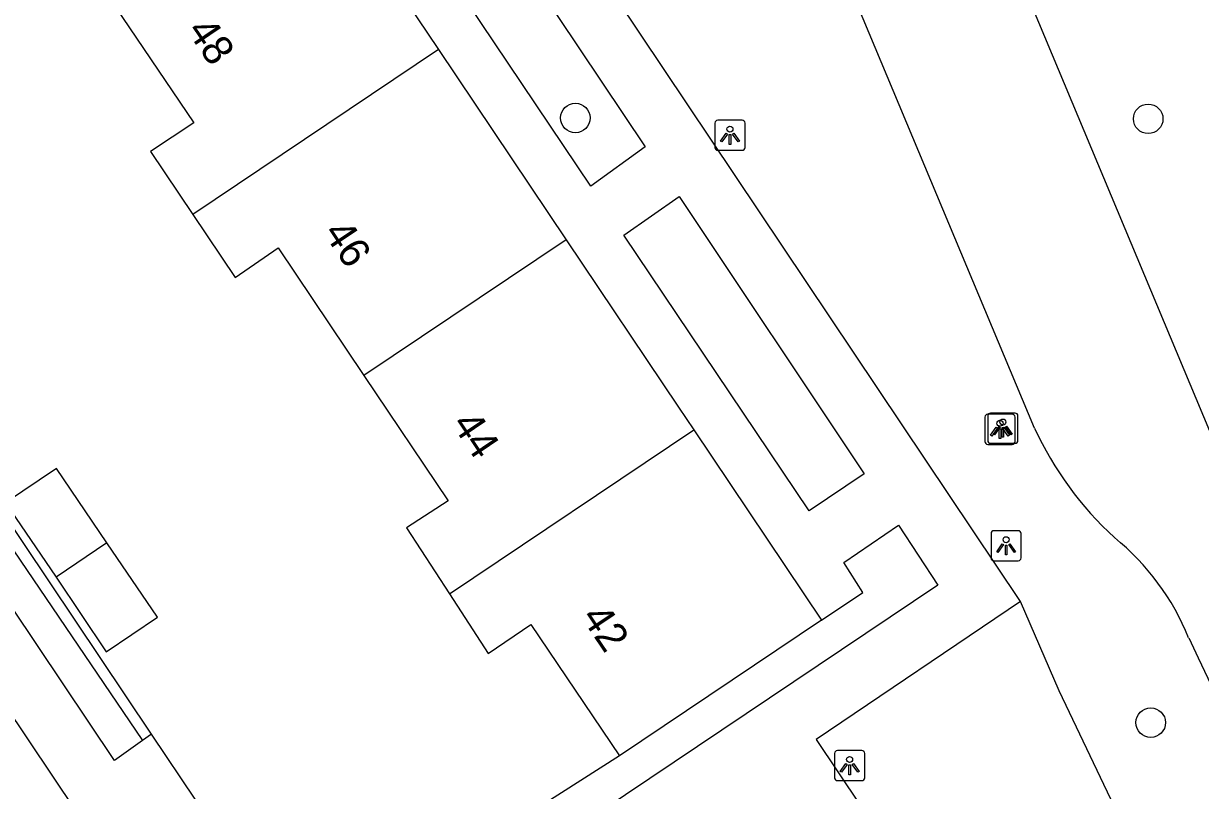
# Model space of a CAD drawing. Extents: x 158797 to 159887, y 384318 to 385255.
# Drawn here: x 159218.84 to 159257.78, y 384672.69 to 384698.07 of the extents above; entities that cross this region are included whole.
import ezdxf

# ---------------------------------------------------------------- set-up
doc = ezdxf.new("R2010")
doc.units = 0
for name, color, linetype in [('IMGEO_Boom', 7, 'Continuous'), ('IMGEO_Groenvoorziening', 7, 'Continuous'), ('IMGEO_Lichtpunt', 7, 'Continuous'), ('IMGEO_Pand', 7, 'Continuous'), ('IMGEO_Pand_nummerreeks', 7, 'Continuous'), ('IMGEO_Rijbaan_lokaal_gesloten', 7, 'Continuous'), ('IMGEO_Voetpad_open', 7, 'Continuous')]:
    doc.layers.add(name, color=color, linetype=linetype)

msp = doc.modelspace()

# ---------------------------------------------------------------- linework, layer by layer
at = {"layer": 'IMGEO_Boom'}
for centre in [(159237.1, 384694.943), (159256.055, 384694.914), (159256.139, 384674.936)]:
    msp.add_circle(centre, 0.489, dxfattribs=at)
at = {"layer": 'IMGEO_Groenvoorziening'}
for points in [[(159215.943, 384684.387), (159222.777, 384674.342)], [(159223.073, 384674.553), (159216.307, 384684.632)], [(159313.353, 384583.489), (159298.659, 384572.814), (159297.316, 384574.804), (159294.482, 384579.005), (159293.251, 384580.83), (159290.294, 384585.213), (159302.978, 384593.779), (159295.14, 384605.026), (159281.072, 384626.042), (159271.444, 384640.927), (159264.67, 384652.66), (159259.952, 384661.651), (159253.112, 384675.993), (159251.833, 384678.94)], [(159238.559, 384673.833), (159231.646, 384669.425)]]:
    msp.add_lwpolyline(points, dxfattribs=at)
at = {"layer": 'IMGEO_Lichtpunt'}
for p, q in [((159241.717, 384694.776), (159241.717, 384693.969)), ((159241.717, 384694.776), (159241.717, 384693.969)), ((159242.619, 384694.871), (159241.811, 384694.871)), ((159242.619, 384694.871), (159241.811, 384694.871)), ((159242.713, 384693.969), (159242.713, 384694.776)), ((159242.713, 384693.969), (159242.713, 384694.776)), ((159241.811, 384693.875), (159242.619, 384693.875)), ((159241.811, 384693.875), (159242.619, 384693.875)), ((159251.649, 384685.177), (159250.841, 384685.177)), ((159251.649, 384685.177), (159250.841, 384685.177)), ((159250.652, 384685.045), (159250.652, 384684.238)), ((159250.652, 384685.045), (159250.652, 384684.238)), ((159251.554, 384685.14), (159250.746, 384685.14)), ((159251.554, 384685.14), (159250.746, 384685.14)), ((159250.747, 384685.082), (159250.747, 384684.275)), ((159250.747, 384685.082), (159250.747, 384684.275)), ((159251.648, 384684.238), (159251.648, 384685.045)), ((159251.648, 384684.238), (159251.648, 384685.045)), ((159251.743, 384684.275), (159251.743, 384685.082)), ((159251.743, 384684.275), (159251.743, 384685.082)), ((159250.746, 384684.144), (159251.554, 384684.144)), ((159250.746, 384684.144), (159251.554, 384684.144)), ((159250.841, 384684.181), (159251.649, 384684.181)), ((159250.841, 384684.181), (159251.649, 384684.181)), ((159251.756, 384681.286), (159250.948, 384681.286)), ((159251.756, 384681.286), (159250.948, 384681.286)), ((159250.854, 384681.191), (159250.854, 384680.384)), ((159250.854, 384681.191), (159250.854, 384680.384)), ((159251.85, 384680.384), (159251.85, 384681.191)), ((159251.85, 384680.384), (159251.85, 384681.191)), ((159250.948, 384680.29), (159251.756, 384680.29)), ((159250.948, 384680.29), (159251.756, 384680.29)), ((159245.677, 384673.919), (159245.677, 384673.112)), ((159245.677, 384673.919), (159245.677, 384673.112)), ((159246.579, 384674.014), (159245.771, 384674.014)), ((159246.579, 384674.014), (159245.771, 384674.014)), ((159246.673, 384673.112), (159246.673, 384673.919)), ((159246.673, 384673.112), (159246.673, 384673.919)), ((159245.771, 384673.018), (159246.579, 384673.018)), ((159245.771, 384673.018), (159246.579, 384673.018))]:
    msp.add_line(p, q, dxfattribs=at)
for points in [[(159242.091, 384694.44), (159242.13, 384694.412), (159241.942, 384694.15), (159241.904, 384694.177), (159242.091, 384694.44)], [(159242.193, 384694.392), (159242.24, 384694.392), (159242.24, 384694.07), (159242.193, 384694.07), (159242.193, 384694.392)], [(159242.303, 384694.412), (159242.341, 384694.439), (159242.528, 384694.177), (159242.489, 384694.149), (159242.303, 384694.412)], [(159251.026, 384684.709), (159251.065, 384684.681), (159250.877, 384684.419), (159250.839, 384684.446), (159251.026, 384684.709)], [(159251.121, 384684.746), (159251.16, 384684.718), (159250.972, 384684.456), (159250.934, 384684.483), (159251.121, 384684.746)], [(159251.128, 384684.661), (159251.175, 384684.661), (159251.175, 384684.339), (159251.128, 384684.339), (159251.128, 384684.661)], [(159251.223, 384684.698), (159251.27, 384684.698), (159251.27, 384684.376), (159251.223, 384684.376), (159251.223, 384684.698)], [(159251.238, 384684.681), (159251.276, 384684.708), (159251.463, 384684.446), (159251.424, 384684.418), (159251.238, 384684.681)], [(159251.333, 384684.718), (159251.371, 384684.745), (159251.558, 384684.483), (159251.519, 384684.455), (159251.333, 384684.718)], [(159251.228, 384680.855), (159251.267, 384680.827), (159251.079, 384680.565), (159251.041, 384680.592), (159251.228, 384680.855)], [(159251.33, 384680.807), (159251.377, 384680.807), (159251.377, 384680.485), (159251.33, 384680.485), (159251.33, 384680.807)], [(159251.44, 384680.827), (159251.478, 384680.854), (159251.665, 384680.592), (159251.626, 384680.564), (159251.44, 384680.827)], [(159246.051, 384673.583), (159246.09, 384673.555), (159245.902, 384673.293), (159245.864, 384673.32), (159246.051, 384673.583)], [(159246.153, 384673.535), (159246.2, 384673.535), (159246.2, 384673.213), (159246.153, 384673.213), (159246.153, 384673.535)], [(159246.263, 384673.555), (159246.301, 384673.582), (159246.488, 384673.32), (159246.449, 384673.292), (159246.263, 384673.555)]]:
    msp.add_lwpolyline(points, dxfattribs=at)
for centre in [(159242.216, 384694.574), (159251.151, 384684.843), (159251.246, 384684.88), (159251.353, 384680.989), (159246.176, 384673.717)]:
    msp.add_circle(centre, 0.0994, dxfattribs=at)
for centre, start, end in [((159241.811, 384694.776), 90, 180), ((159241.811, 384694.776), 90, 180), ((159242.619, 384694.776), 0, 90), ((159242.619, 384694.776), 0, 90), ((159241.811, 384693.969), 180, 270), ((159241.811, 384693.969), 180, 270), ((159242.619, 384693.969), 270, 0), ((159242.619, 384693.969), 270, 360), ((159250.841, 384685.082), 90, 180), ((159250.841, 384685.082), 90, 180), ((159251.649, 384685.082), 0, 90), ((159251.649, 384685.082), 0, 90), ((159250.746, 384685.045), 90, 180), ((159250.746, 384685.045), 90, 180), ((159251.554, 384685.045), 0, 90), ((159251.554, 384685.045), 0, 90), ((159250.746, 384684.238), 180, 270), ((159250.746, 384684.238), 180, 270), ((159250.841, 384684.275), 180, 270), ((159250.841, 384684.275), 180, 270), ((159251.554, 384684.238), 270, 0), ((159251.554, 384684.238), 270, 360), ((159251.649, 384684.275), 270, 0), ((159251.649, 384684.275), 270, 360), ((159250.948, 384681.191), 90, 180), ((159250.948, 384681.191), 90, 180), ((159251.756, 384681.191), 0, 90), ((159251.756, 384681.191), 0, 90), ((159250.948, 384680.384), 180, 270), ((159250.948, 384680.384), 180, 270), ((159251.756, 384680.384), 270, 0), ((159251.756, 384680.384), 270, 360), ((159245.771, 384673.919), 90, 180), ((159245.771, 384673.919), 90, 180), ((159246.579, 384673.919), 0, 90), ((159246.579, 384673.919), 0, 90), ((159245.771, 384673.112), 180, 270), ((159245.771, 384673.112), 180, 270), ((159246.579, 384673.112), 270, 0), ((159246.579, 384673.112), 270, 360)]:
    msp.add_arc(centre, 0.0946, start, end, dxfattribs=at)
at = {"layer": 'IMGEO_Pand'}
for points in [[(159228.339, 384703.504), (159232.568, 384697.21)], [(159221.632, 384698.999), (159224.471, 384694.783), (159223.043, 384693.829), (159224.442, 384691.752)], [(159232.568, 384697.21), (159224.442, 384691.752)], [(159232.568, 384697.21), (159236.796, 384690.916)], [(159224.442, 384691.752), (159225.845, 384689.669), (159227.265, 384690.647), (159230.104, 384686.42)], [(159236.796, 384690.916), (159230.104, 384686.42)], [(159236.796, 384690.916), (159240.517, 384685.377), (159241.024, 384684.621)], [(159230.104, 384686.42), (159232.888, 384682.274), (159231.513, 384681.385), (159232.929, 384679.198)], [(159232.929, 384679.198), (159241.024, 384684.621)], [(159241.024, 384684.621), (159245.244, 384678.321)], [(159221.6, 384680.886), (159219.931, 384683.349), (159218.247, 384682.214), (159219.915, 384679.745)], [(159221.6, 384680.886), (159219.915, 384679.745)], [(159219.915, 384679.745), (159221.578, 384677.282), (159223.268, 384678.423), (159221.6, 384680.886)], [(159232.929, 384679.198), (159234.209, 384677.22), (159235.628, 384678.178), (159238.559, 384673.833)], [(159245.244, 384678.321), (159238.559, 384673.833)]]:
    msp.add_lwpolyline(points, dxfattribs=at)
at = {"layer": 'IMGEO_Rijbaan_lokaal_gesloten'}
for points in [[(159217.253, 384782.828), (159218.327, 384780.517), (159221.58, 384772.678), (159236.092, 384737.711), (159251.77, 384699.675), (159258.087, 384684.588), (159260.49, 384679.327)], [(159252.293, 384684.682), (159246.42, 384698.698)]]:
    msp.add_lwpolyline(points, dxfattribs=at)
for centre, radius, start, end in [((159262.54, 384689.392), 11.277, 204.6838, 227.6579), ((159249.727, 384674.638), 8.271, 22.037, 50.8966), ((159681.434, 384879.243), 469.481, 205.41684, 211.18697)]:
    msp.add_arc(centre, radius, start, end, dxfattribs=at)
at = {"layer": 'IMGEO_Voetpad_open'}
for points in [[(159251.833, 384678.94), (159224.283, 384720.074)], [(159230.331, 384703.528), (159232.178, 384704.793), (159239.413, 384693.992), (159237.614, 384692.69), (159230.331, 384703.528)], [(159238.702, 384691.07), (159240.532, 384692.345), (159246.66, 384683.164), (159244.836, 384681.942), (159238.702, 384691.07)], [(159222.777, 384674.342), (159221.849, 384673.683), (159215.064, 384683.793), (159215.943, 384684.387)], [(159245.244, 384678.321), (159246.612, 384679.247), (159245.986, 384680.232), (159247.796, 384681.472), (159249.098, 384679.489), (159227.65, 384665.089), (159223.306, 384671.521), (159224.118, 384672.075)], [(159251.833, 384678.94), (159245.073, 384674.375), (159284.084, 384616.156), (159275.927, 384610.681), (159273.311, 384614.477)], [(159217.389, 384676.739), (159224.563, 384666.045)], [(159223.073, 384674.553), (159222.777, 384674.342)], [(159224.542, 384672.365), (159223.073, 384674.553)]]:
    msp.add_lwpolyline(points, dxfattribs=at)

# ---------------------------------------------------------------- texts
at = {"layer": 'IMGEO_Pand_nummerreeks'}
for s, rotation, p in [('48', 303.959, (159224.222, 384697.839)), ('46', 303.8845, (159228.739, 384691.143)), ('44', 303.8845, (159232.986, 384684.818)), ('42', 304.0048, (159237.271, 384678.424))]:
    msp.add_text(s, height=1, rotation=rotation, dxfattribs=at).set_placement(p)

doc.saveas('drawing.dxf')
